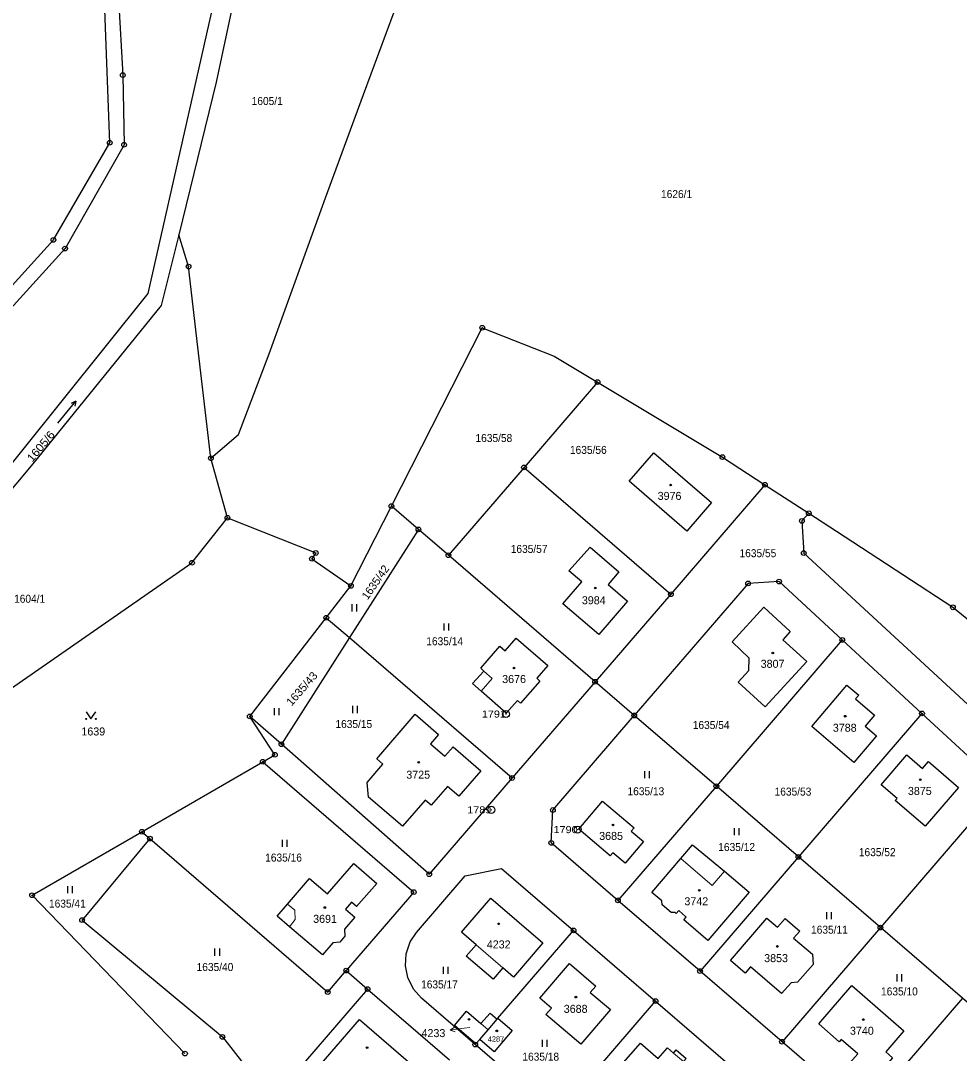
# Model space of a CAD drawing. Extents: x -679733 to -673243, y -1075091 to -1066557.
# Drawn here: x -677371.3 to -677171.8, y -1071740.7 to -1071521.5 of the extents above; entities that cross this region are included whole.
import ezdxf
from ezdxf.enums import TextEntityAlignment as Align

# ---------------------------------------------------------------- set-up
doc = ezdxf.new("R2010")
doc.units = 0
doc.header["$LTSCALE"] = 0.68
for name, color, linetype, lineweight in [('1', 7, 'Continuous', 25), ('3', 7, 'Continuous', 25), ('4', 7, 'Continuous', 13), ('5', 7, 'Continuous', 25), ('7', 7, 'Continuous', 13), ('8', 7, 'Continuous', 25)]:
    doc.layers.add(name, color=color, linetype=linetype, lineweight=lineweight)
doc.layers.add('2', color=7, linetype='Continuous')

msp = doc.modelspace()

# ---------------------------------------------------------------- linework, layer by layer
at = {"layer": '1'}
for p, q in [((-677248.69, -1071598.22), (-677264.31, -1071616.34)), ((-677264.31, -1071616.34), (-677280.38, -1071634.97)), ((-677264.31, -1071616.34), (-677233.09, -1071643.26)), ((-677213.12, -1071620.01), (-677203.81, -1071626.06)), ((-677286.74, -1071629.49), (-677292.47, -1071624.55)), ((-677286.74, -1071629.49), (-677301.42, -1071652.45)), ((-677306.31, -1071648.24), (-677301.42, -1071652.45)), ((-677301.42, -1071652.45), (-677315.86, -1071675.12)), ((-677301.42, -1071652.45), (-677266.83, -1071682.28)), ((-677223.45, -1071684.02), (-677240.88, -1071669.01)), ((-677345.49, -1071693.69), (-677319.82, -1071678.84)), ((-677345.49, -1071693.69), (-677343.8, -1071695.15)), ((-677206.02, -1071699.04), (-677226.92, -1071723.27)), ((-677188.6, -1071714.05), (-677206.02, -1071699.04)), ((-677257.25, -1071753.9), (-677236.36, -1071729.65)), ((-677274.68, -1071738.88), (-677274.56, -1071738.74))]:
    msp.add_line(p, q, dxfattribs=at)
for points in [[(-677547.65, -1071874.9), (-677512.13, -1071839.9), (-677494.84, -1071813.59), (-677477.52, -1071787.54), (-677474.59, -1071780.52), (-677470.62, -1071763.59), (-677466.53, -1071728.98), (-677464.55, -1071710.33), (-677463.26, -1071667.2), (-677450.4, -1071640.86), (-677427.79, -1071619.2), (-677404.1, -1071607.74), (-677392.74, -1071599.33), (-677364.3, -1071568.01), (-677352.33, -1071547.38), (-677353.42, -1071517.27), (-677364.45, -1071472.8), (-677366.9, -1071460.72), (-677361.99, -1071451.74), (-677335.82, -1071408.46), (-677315.48, -1071374.36), (-677305.32, -1071362.98)], [(-677361.41, -1071471.95), (-677350.43, -1071516.86), (-677349.56, -1071533.03), (-677349.29, -1071547.83), (-677361.83, -1071569.86), (-677390.7, -1071601.66), (-677402.66, -1071610.43), (-677426.13, -1071621.73), (-677447.8, -1071642.64), (-677460.12, -1071667.74), (-677461.31, -1071710.35), (-677463.55, -1071729.64)], [(-677449.46, -1071732.84), (-677430.89, -1071685.08), (-677401.23, -1071649.29), (-677387.93, -1071633.95), (-677371.26, -1071613.2), (-677344.18, -1071579.41), (-677335.48, -1071540.9), (-677322.24, -1071482.13)], [(-677318.26, -1071483.13), (-677326.3, -1071518.6), (-677329.7, -1071534.55), (-677337.68, -1071566.95)], [(-677330.83, -1071614.4), (-677324.98, -1071609.32), (-677318.48, -1071592.22), (-677306.46, -1071559.12), (-677298.39, -1071537.17), (-677290.26, -1071515.15), (-677282.42, -1071492.25)], [(-677337.68, -1071566.95), (-677341.37, -1071581.96), (-677368.67, -1071615.55), (-677398.69, -1071651.4), (-677428.04, -1071687.44), (-677440.64, -1071720.72)], [(-677330.83, -1071614.4), (-677333.6, -1071590.82), (-677335.57, -1071573.69), (-677337.68, -1071566.95)], [(-677292.47, -1071624.55), (-677273.19, -1071586.67), (-677257.87, -1071592.72), (-677248.69, -1071598.22)], [(-677248.69, -1071598.22), (-677222.15, -1071614.13), (-677213.12, -1071620.01)], [(-677422.65, -1071724.8), (-677405.05, -1071685.3), (-677334.85, -1071636.58), (-677327.31, -1071627.01), (-677330.83, -1071614.4)], [(-677213.12, -1071620.01), (-677233.09, -1071643.26), (-677249.2, -1071661.84)], [(-677327.31, -1071627.01), (-677308.55, -1071634.5), (-677309.36, -1071635.71), (-677301.09, -1071641.5), (-677292.47, -1071624.55)], [(-677203.81, -1071626.06), (-677205.28, -1071627.7), (-677204.89, -1071634.52), (-677143.42, -1071691.21), (-677025.94, -1071799.59)], [(-677203.81, -1071626.06), (-677197.92, -1071629.89), (-677173.19, -1071646.04), (-677157.32, -1071658.82), (-677152.38, -1071663.28), (-677139.17, -1071675), (-677112.89, -1071700.45), (-677099.77, -1071713.06), (-677078.77, -1071736.63)], [(-677249.2, -1071661.84), (-677280.38, -1071634.97), (-677286.74, -1071629.49)], [(-677319.82, -1071678.84), (-677317.25, -1071677.35), (-677322.57, -1071669.21), (-677306.31, -1071648.24), (-677301.09, -1071641.5)], [(-677196.69, -1071652.96), (-677210.11, -1071640.57), (-677216.7, -1071640.96), (-677240.88, -1071669.01)], [(-677179.76, -1071668.57), (-677196.69, -1071652.96), (-677223.45, -1071684.02)], [(-677244.35, -1071708.26), (-677258.52, -1071696.05), (-677258.18, -1071689.08), (-677240.88, -1071669.01), (-677249.2, -1071661.84), (-677266.83, -1071682.28)], [(-677266.83, -1071682.28), (-677284.46, -1071702.73), (-677315.86, -1071675.12), (-677322.57, -1071669.21)], [(-677162.84, -1071684.18), (-677179.76, -1071668.57), (-677206.02, -1071699.04)], [(-677319.82, -1071678.84), (-677287.72, -1071706.52), (-677302.09, -1071723.18), (-677297.54, -1071727.1), (-677280.12, -1071742.11)], [(-677206.02, -1071699.04), (-677223.45, -1071684.02), (-677244.35, -1071708.26)], [(-677145.92, -1071699.77), (-677162.84, -1071684.18), (-677188.6, -1071714.05)], [(-677336.34, -1071740.8), (-677368.83, -1071707.19), (-677345.49, -1071693.69)], [(-677343.8, -1071695.15), (-677358.19, -1071712.44), (-677328.37, -1071737.27), (-677321.56, -1071745.95), (-677319.49, -1071752.57)], [(-677343.8, -1071695.15), (-677306.01, -1071727.73), (-677302.09, -1071723.18)], [(-677274.68, -1071738.88), (-677286.1, -1071729.04), (-677287.82, -1071727.09), (-677289.02, -1071724.62), (-677289.5, -1071722.16), (-677289.34, -1071719.63), (-677288.49, -1071717.09), (-677287.16, -1071715.06), (-677276.79, -1071703.03), (-677269.06, -1071701.48), (-677253.79, -1071714.64)], [(-677087.53, -1071843.38), (-677104.95, -1071828.36), (-677122.38, -1071813.35), (-677139.8, -1071798.34), (-677157.23, -1071783.32), (-677174.65, -1071768.31), (-677192.07, -1071753.3), (-677209.5, -1071738.28), (-677226.92, -1071723.27), (-677244.35, -1071708.26)], [(-677171.17, -1071729.06), (-677188.6, -1071714.05), (-677209.5, -1071738.28)], [(-677270.01, -1071733.46), (-677269.88, -1071733.31), (-677253.79, -1071714.64)], [(-677253.79, -1071714.64), (-677236.36, -1071729.65), (-677218.94, -1071744.66)], [(-677297.54, -1071727.1), (-677319.49, -1071752.57), (-677319.11, -1071756.26)], [(-677153.75, -1071744.07), (-677171.17, -1071729.06), (-677192.07, -1071753.3)], [(-677274.56, -1071738.74), (-677279.11, -1071734.83), (-677276.5, -1071731.78)], [(-677276.5, -1071731.78), (-677273.45, -1071734.43), (-677271.51, -1071732.19), (-677270.01, -1071733.46)], [(-677273.73, -1071737.78), (-677271.96, -1071735.73), (-677270.01, -1071733.46)], [(-677269.88, -1071733.31), (-677266.8, -1071735.93), (-677270.63, -1071740.43)], [(-677270.63, -1071740.43), (-677273.73, -1071737.78), (-677274.56, -1071738.74)], [(-677218.94, -1071744.66), (-677201.51, -1071759.67), (-677222.4, -1071783.92), (-677239.83, -1071768.91), (-677257.25, -1071753.9), (-677274.68, -1071738.88)]]:
    msp.add_lwpolyline(points, dxfattribs=at)
for points in [[(-677229.7, -1071629.87), (-677241.96, -1071619.28), (-677236.72, -1071613.2), (-677224.46, -1071623.81)], [(-677242.3, -1071644.72), (-677248.45, -1071651.83), (-677256.06, -1071645.3), (-677252.06, -1071640.65), (-677254.77, -1071638.32), (-677250.28, -1071633.23), (-677244.16, -1071638.5), (-677246.41, -1071641.16)], [(-677213.09, -1071667.15), (-677218.79, -1071661.92), (-677216.55, -1071659.44), (-677216.46, -1071656.81), (-677220.1, -1071653.37), (-677213.33, -1071646.03), (-677207.74, -1071651.16), (-677209.31, -1071652.91), (-677204.24, -1071657.53)], [(-677259.25, -1071658.4), (-677261.57, -1071661.11), (-677260.94, -1071661.7), (-677265.03, -1071666.39), (-677265.71, -1071665.81), (-677268.08, -1071668.51), (-677273.41, -1071663.87), (-677275.29, -1071662.23), (-677272.85, -1071659.58), (-677273.52, -1071658.99), (-677269.47, -1071654.29), (-677268.32, -1071655.27), (-677265.96, -1071652.59)], [(-677191.84, -1071671.27), (-677189.42, -1071673.32), (-677194.24, -1071678.99), (-677203.19, -1071671.36), (-677195.7, -1071662.58), (-677193.19, -1071664.72), (-677193.85, -1071665.5), (-677189.87, -1071668.92)], [(-677297.34, -1071686.35), (-677297.6, -1071683.22), (-677294.29, -1071679.35), (-677295.56, -1071678.22), (-677287.43, -1071668.76), (-677282.5, -1071673.02), (-677284.19, -1071675.02), (-677281.12, -1071677.68), (-677279.37, -1071675.68), (-677273.51, -1071680.76), (-677278.18, -1071686.13), (-677280.54, -1071684.09), (-677284.01, -1071688.05), (-677285.31, -1071687.01), (-677290.16, -1071692.5)], [(-677171.97, -1071684.28), (-677179.08, -1071692.52), (-677185.44, -1071687.09), (-677185.05, -1071686.63), (-677188.46, -1071683.71), (-677183.01, -1071677.33), (-677179.62, -1071680.25), (-677178.38, -1071678.81)], [(-677238.93, -1071695.79), (-677242.82, -1071700.37), (-677245.42, -1071698.16), (-677245.99, -1071698.84), (-677252.68, -1071693.14), (-677247.63, -1071687.2), (-677240.93, -1071692.89), (-677241.53, -1071693.58)], [(-677221.7, -1071702.07), (-677216.49, -1071706.54), (-677225.29, -1071716.76), (-677230.36, -1071712.42), (-677229.83, -1071711.82), (-677231.42, -1071710.41), (-677231.97, -1071711.03), (-677232.18, -1071710.86), (-677233.06, -1071710.86), (-677234.96, -1071709.23), (-677235.04, -1071708.38), (-677237.16, -1071706.56), (-677230.99, -1071699.37), (-677228.48, -1071696.44)], [(-677306.06, -1071706.9), (-677300.48, -1071700.46), (-677295.61, -1071704.65), (-677299.89, -1071709.6), (-677300.98, -1071708.65), (-677302.25, -1071710.1), (-677300.25, -1071711.84), (-677302.47, -1071714.4), (-677302.35, -1071715.86), (-677303.46, -1071717.17), (-677304.93, -1071717.29), (-677307.15, -1071719.86), (-677314.15, -1071713.85), (-677316.72, -1071711.64), (-677314.54, -1071709.05), (-677309.86, -1071703.6)], [(-677268.84, -1071722.61), (-677270.9, -1071724.98), (-677276.58, -1071720.1), (-677274.51, -1071717.73), (-677277.62, -1071715.05), (-677271.34, -1071707.77), (-677260.28, -1071717.3), (-677266.56, -1071724.57)], [(-677206.18, -1071725.64), (-677207.56, -1071725.76), (-677209.58, -1071728.07), (-677216.19, -1071722.36), (-677217.33, -1071723.69), (-677220.44, -1071721.01), (-677212.73, -1071712.02), (-677210.43, -1071713.99), (-677208.82, -1071712.1), (-677205.72, -1071714.78), (-677207.03, -1071716.32), (-677203.04, -1071719.72), (-677202.9, -1071721.85)], [(-677245.94, -1071731.47), (-677252.25, -1071738.81), (-677259.64, -1071732.51), (-677258.48, -1071731.17), (-677260.95, -1071729.04), (-677254.65, -1071721.68), (-677249.08, -1071726.46), (-677250.24, -1071727.8)], [(-677197.34, -1071738.27), (-677201.69, -1071734.49), (-677194.65, -1071726.36), (-677183.59, -1071735.94), (-677187.46, -1071740.46), (-677186.04, -1071741.73), (-677190.41, -1071746.83), (-677195.06, -1071742.78), (-677193.42, -1071740.84), (-677196.91, -1071737.79)], [(-677299.24, -1071733.53), (-677287.83, -1071743.37), (-677293.74, -1071750.26), (-677298.3, -1071746.35), (-677300.89, -1071749.37), (-677302.72, -1071747.81), (-677307.81, -1071743.45)], [(-677232.85, -1071752.57), (-677243.66, -1071743.27), (-677239.57, -1071738.58), (-677235.8, -1071741.84), (-677233.84, -1071739.58), (-677232.55, -1071740.72), (-677231.97, -1071740.02), (-677229.89, -1071741.83), (-677230.46, -1071742.49), (-677226.86, -1071745.6)]]:
    msp.add_lwpolyline(points, close=True, dxfattribs=at)
at = {"layer": '3'}
for p, q in [((-677359.545, -1071602.281), (-677359.77, -1071603.356)), ((-677300.841, -1071646.9), (-677300.841, -1071645.4)), ((-677299.84, -1071646.9), (-677299.84, -1071645.4)), ((-677281.261, -1071650.94), (-677281.261, -1071649.44)), ((-677280.26, -1071650.94), (-677280.26, -1071649.44)), ((-677317.311, -1071668.92), (-677317.311, -1071667.42)), ((-677316.31, -1071668.92), (-677316.31, -1071667.42)), ((-677300.711, -1071668.48), (-677300.711, -1071666.98)), ((-677299.71, -1071668.48), (-677299.71, -1071666.98)), ((-677238.661, -1071682.34), (-677238.661, -1071680.84)), ((-677237.66, -1071682.34), (-677237.66, -1071680.84)), ((-677219.621, -1071694.42), (-677219.621, -1071692.92)), ((-677218.62, -1071694.42), (-677218.62, -1071692.92)), ((-677315.631, -1071696.88), (-677315.631, -1071695.38)), ((-677314.63, -1071696.88), (-677314.63, -1071695.38)), ((-677361.251, -1071706.74), (-677361.251, -1071705.24)), ((-677360.25, -1071706.74), (-677360.25, -1071705.24)), ((-677199.951, -1071712.29), (-677199.951, -1071710.79)), ((-677198.95, -1071712.29), (-677198.95, -1071710.79)), ((-677329.971, -1071720.02), (-677329.971, -1071718.52)), ((-677328.97, -1071720.02), (-677328.97, -1071718.52)), ((-677281.401, -1071723.89), (-677281.401, -1071722.39)), ((-677280.4, -1071723.89), (-677280.4, -1071722.39)), ((-677185.021, -1071725.46), (-677185.021, -1071723.96)), ((-677184.02, -1071725.46), (-677184.02, -1071723.96)), ((-677260.361, -1071739.35), (-677260.361, -1071737.85)), ((-677259.36, -1071739.35), (-677259.36, -1071737.85))]:
    msp.add_line(p, q, dxfattribs=at)
for points in [[(-677363.321, -1071606.944), (-677359.545, -1071602.281), (-677360.549, -1071602.724)], [(-677357.31, -1071668.229), (-677356.31, -1071669.73), (-677355.31, -1071668.229)]]:
    msp.add_lwpolyline(points, dxfattribs=at)
for centre in [(-677357.31, -1071669.7295), (-677355.31, -1071669.7295)]:
    msp.add_circle(centre, 0.1, dxfattribs=at)
at = {"layer": '4'}
for p, q in [((-677271.07, -1071661.14), (-677273.41, -1071663.87)), ((-677272.85, -1071659.58), (-677271.07, -1071661.14)), ((-677224.31, -1071705.11), (-677230.99, -1071699.37)), ((-677221.7, -1071702.07), (-677224.31, -1071705.11)), ((-677313, -1071710.37), (-677314.54, -1071709.05)), ((-677312.9, -1071712.33), (-677313, -1071710.37)), ((-677314.15, -1071713.85), (-677312.9, -1071712.33)), ((-677274.51, -1071717.73), (-677268.84, -1071722.61)), ((-677273.45, -1071734.43), (-677271.96, -1071735.73)), ((-677232.55, -1071740.72), (-677230.46, -1071742.49))]:
    msp.add_line(p, q, dxfattribs=at)
at = {"layer": '5'}
for centre in [(-677233.1568, -1071620.0692), (-677249.1668, -1071641.9492), (-677211.4568, -1071655.7392), (-677266.4468, -1071658.9392), (-677196.0768, -1071669.1592), (-677286.6868, -1071678.9392), (-677180.1168, -1071682.6392), (-677245.4068, -1071692.2592), (-677227.0668, -1071706.1192), (-677306.6268, -1071709.7892), (-677269.6868, -1071713.2492), (-677210.4868, -1071718.0492), (-677253.2868, -1071728.8092), (-677276.0168, -1071733.5392), (-677192.2368, -1071733.5692), (-677270.0868, -1071735.9792), (-677297.6468, -1071739.5592)]:
    msp.add_circle(centre, 0.175, dxfattribs=at)
at = {"layer": '7'}
msp.add_line((-677280.012, -1071735.828), (-677278.95, -1071736.184), dxfattribs=at)
msp.add_lwpolyline([(-677275.83, -1071735.25), (-677277.04, -1071735.41), (-677280.012, -1071735.828), (-677279.09, -1071735.192)], dxfattribs=at)
at = {"layer": '8'}
for centre, radius in [((-677349.56, -1071533.0299), 0.5), ((-677349.56, -1071533.0299), 0.0303), ((-677352.33, -1071547.3799), 0.5), ((-677352.33, -1071547.3799), 0.0303), ((-677349.29, -1071547.8299), 0.5), ((-677349.29, -1071547.8299), 0.0303), ((-677364.3, -1071568.0099), 0.5), ((-677364.3, -1071568.0099), 0.0303), ((-677361.83, -1071569.8599), 0.5), ((-677361.83, -1071569.8599), 0.0303), ((-677335.57, -1071573.6899), 0.5), ((-677335.57, -1071573.6899), 0.0303), ((-677273.19, -1071586.6699), 0.5), ((-677273.19, -1071586.6699), 0.0303), ((-677248.69, -1071598.2199), 0.5), ((-677248.69, -1071598.2199), 0.0303), ((-677330.83, -1071614.3999), 0.5), ((-677330.83, -1071614.3999), 0.0303), ((-677222.15, -1071614.1299), 0.5), ((-677222.15, -1071614.1299), 0.0303), ((-677264.31, -1071616.3399), 0.5), ((-677264.31, -1071616.3399), 0.0303), ((-677213.12, -1071620.0099), 0.5), ((-677213.12, -1071620.0099), 0.0303), ((-677292.47, -1071624.5499), 0.5), ((-677327.31, -1071627.0099), 0.5), ((-677292.47, -1071624.5499), 0.0303), ((-677203.81, -1071626.0599), 0.5), ((-677203.81, -1071626.0599), 0.0303), ((-677327.31, -1071627.0099), 0.0303), ((-677205.28, -1071627.6999), 0.5), ((-677205.28, -1071627.6999), 0.0303), ((-677286.74, -1071629.4899), 0.5), ((-677286.74, -1071629.4899), 0.0303), ((-677309.36, -1071635.7099), 0.5), ((-677308.55, -1071634.4999), 0.5), ((-677308.55, -1071634.4999), 0.0303), ((-677280.38, -1071634.9699), 0.5), ((-677280.38, -1071634.9699), 0.0303), ((-677204.89, -1071634.5199), 0.5), ((-677204.89, -1071634.5199), 0.0303), ((-677334.85, -1071636.5799), 0.5), ((-677334.85, -1071636.5799), 0.0303), ((-677309.36, -1071635.7099), 0.0303), ((-677301.09, -1071641.4999), 0.5), ((-677301.09, -1071641.4999), 0.0303), ((-677216.7, -1071640.9599), 0.5), ((-677216.7, -1071640.9599), 0.0303), ((-677210.11, -1071640.5699), 0.5), ((-677210.11, -1071640.5699), 0.0303), ((-677233.09, -1071643.2599), 0.5), ((-677233.09, -1071643.2599), 0.0303), ((-677173.19, -1071646.0399), 0.5), ((-677173.19, -1071646.0399), 0.0303), ((-677306.31, -1071648.2399), 0.5), ((-677306.31, -1071648.2399), 0.0303), ((-677196.69, -1071652.9599), 0.5), ((-677196.69, -1071652.9599), 0.0303), ((-677249.2, -1071661.8399), 0.5), ((-677249.2, -1071661.8399), 0.0303), ((-677268.14, -1071668.6998), 0.75), ((-677179.76, -1071668.5699), 0.5), ((-677322.57, -1071669.2099), 0.5), ((-677322.57, -1071669.2099), 0.0303), ((-677268.14, -1071668.6998), 0.03), ((-677240.88, -1071669.0099), 0.5), ((-677240.88, -1071669.0099), 0.0303), ((-677179.76, -1071668.5699), 0.0303), ((-677315.86, -1071675.1199), 0.5), ((-677317.25, -1071677.3499), 0.5), ((-677315.86, -1071675.1199), 0.0303), ((-677319.82, -1071678.8399), 0.5), ((-677319.82, -1071678.8399), 0.0303), ((-677317.25, -1071677.3499), 0.0303), ((-677266.83, -1071682.2799), 0.5), ((-677266.83, -1071682.2799), 0.0303), ((-677223.45, -1071684.0199), 0.5), ((-677223.45, -1071684.0199), 0.0303), ((-677271.25, -1071689.0398), 0.75), ((-677271.25, -1071689.0398), 0.03), ((-677258.18, -1071689.0799), 0.5), ((-677258.18, -1071689.0799), 0.0303), ((-677345.49, -1071693.6899), 0.5), ((-677345.49, -1071693.6899), 0.0303), ((-677252.92, -1071693.2398), 0.75), ((-677252.92, -1071693.2398), 0.03), ((-677343.8, -1071695.1499), 0.5), ((-677343.8, -1071695.1499), 0.0303), ((-677258.52, -1071696.0499), 0.5), ((-677258.52, -1071696.0499), 0.0303), ((-677206.02, -1071699.0399), 0.5), ((-677206.02, -1071699.0399), 0.0303), ((-677284.46, -1071702.7299), 0.5), ((-677284.46, -1071702.7299), 0.0303), ((-677368.83, -1071707.1899), 0.5), ((-677368.83, -1071707.1899), 0.0303), ((-677287.72, -1071706.5199), 0.5), ((-677287.72, -1071706.5199), 0.0303), ((-677244.35, -1071708.2599), 0.5), ((-677244.35, -1071708.2599), 0.0303), ((-677358.19, -1071712.4399), 0.5), ((-677358.19, -1071712.4399), 0.0303), ((-677253.79, -1071714.6399), 0.5), ((-677188.6, -1071714.0499), 0.5), ((-677188.6, -1071714.0499), 0.0303), ((-677253.79, -1071714.6399), 0.0303), ((-677302.09, -1071723.1799), 0.5), ((-677226.92, -1071723.2699), 0.5), ((-677302.09, -1071723.1799), 0.0303), ((-677226.92, -1071723.2699), 0.0303), ((-677306.01, -1071727.7299), 0.5), ((-677297.54, -1071727.0999), 0.5), ((-677297.54, -1071727.0999), 0.0303), ((-677306.01, -1071727.7299), 0.0303), ((-677236.36, -1071729.6499), 0.5), ((-677236.36, -1071729.6499), 0.0303), ((-677328.37, -1071737.2699), 0.5), ((-677328.37, -1071737.2699), 0.0303), ((-677209.5, -1071738.2799), 0.5), ((-677209.5, -1071738.2799), 0.0303), ((-677336.34, -1071740.7999), 0.5), ((-677274.68, -1071738.8799), 0.5), ((-677274.68, -1071738.8799), 0.0303)]:
    msp.add_circle(centre, radius, dxfattribs=at)

# ---------------------------------------------------------------- texts
at = {"layer": '2', "width": 0.95}
msp.add_text('1605/1', height=1.7, dxfattribs=at).set_placement((-677318.869, -1071539.37), align=Align.CENTER)
for s, p in [('1626/1', (-677235.2, -1071559.13)), ('1635/58', (-677274.62, -1071610.94)), ('1635/56', (-677254.55, -1071613.46)), ('1635/57', (-677267.13, -1071634.489)), ('1635/55', (-677218.52, -1071635.39)), ('1604/1', (-677372.65, -1071645.07)), ('1635/14', (-677285.07, -1071654.09)), ('1635/15', (-677304.38, -1071671.67)), ('1635/54', (-677228.46, -1071671.88)), ('1635/13', (-677242.32, -1071685.95)), ('1635/53', (-677211.07, -1071686.019)), ('1635/12', (-677223.04, -1071697.79)), ('1635/16', (-677319.3, -1071700.029)), ('1635/52', (-677193.17, -1071698.88)), ('1635/41', (-677365.23, -1071709.8)), ('1635/11', (-677203.33, -1071715.34)), ('1635/40', (-677333.87, -1071723.269)), ('1635/17', (-677286.18, -1071726.96)), ('1635/10', (-677188.46, -1071728.45)), ('1635/18', (-677264.66, -1071742.31))]:
    msp.add_text(s, height=1.7, dxfattribs=at).set_placement(p)
at = {"layer": '2'}
for s, rotation, width, p in [('1605/6', 50, 1.1, (-677368.768, -1071615.316)), ('1635/43', 49, 1.05, (-677313.698, -1071667.137))]:
    msp.add_text(s, height=1.7, rotation=rotation, dxfattribs=dict(at, width=width)).set_placement(p)
for s, p in [('3976', (-677235.92, -1071623.229)), ('3984', (-677252.02, -1071645.39)), ('3807', (-677214.03, -1071658.88)), ('3676', (-677268.95, -1071662.12)), ('1639', (-677358.35, -1071673.249)), ('3788', (-677198.7, -1071672.46)), ('3725', (-677289.32, -1071682.43)), ('3875', (-677182.75, -1071685.88)), ('3685', (-677248.34, -1071695.43)), ('3742', (-677230.24, -1071709.31)), ('3691', (-677309.11, -1071713.04)), ('4232', (-677272.22, -1071718.47)), ('3853', (-677213.29, -1071721.38)), ('3688', (-677255.87, -1071732.15)), ('3740', (-677195.06, -1071736.8))]:
    msp.add_text(s, height=1.7, dxfattribs=at).set_placement(p)
msp.add_text('1635/42', height=1.7, rotation=55, dxfattribs=at).set_placement((-677297.543, -1071644.567))
msp.add_text('4233', height=1.7, dxfattribs=at).set_placement((-677283.56, -1071737.3), align=Align.CENTER)
msp.add_text('4287', height=1.139, rotation=1, dxfattribs=at).set_placement((-677270.2524, -1071738.2786), align=Align.CENTER)
at = {"layer": '8', "width": 1.15}
for s, p in [('1791', (-677268.139, -1071669.45)), ('1789', (-677271.249, -1071689.79)), ('1790', (-677252.919, -1071693.99))]:
    msp.add_text(s, height=1.5, dxfattribs=at).set_placement(p, align=Align.RIGHT)

doc.saveas('drawing.dxf')
